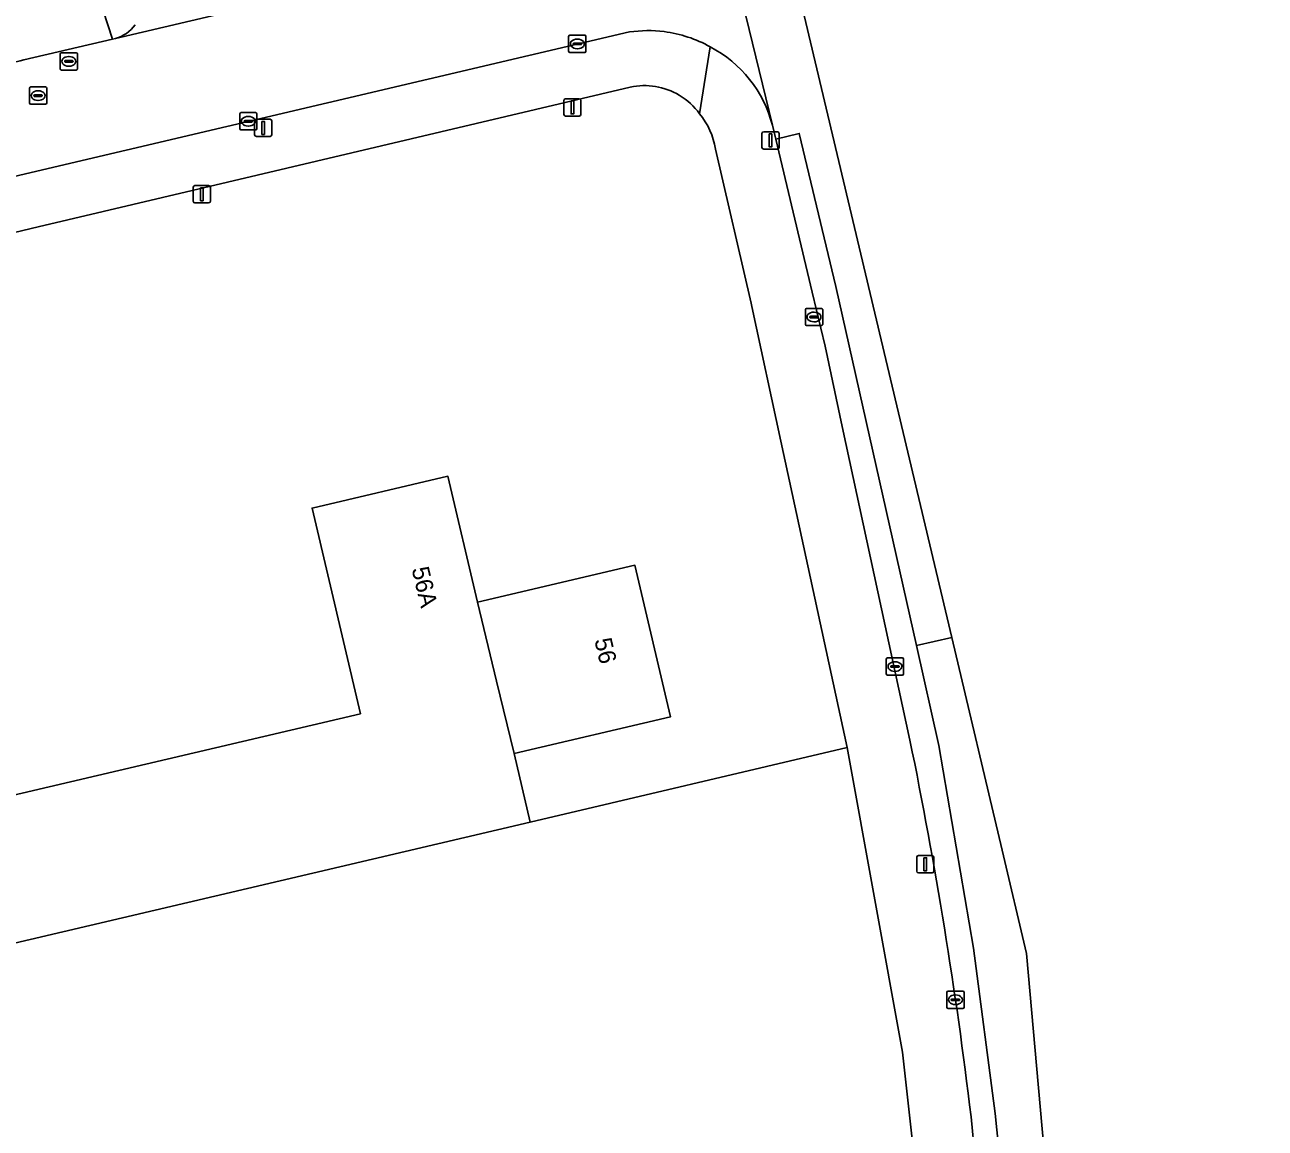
# Model space of a CAD drawing. Extents: x 157648 to 158502, y 379212 to 380938.
# Drawn here: x 158352.6 to 158424.2, y 380643.2 to 380707 of the extents above; entities that cross this region are included whole.
import ezdxf

# ---------------------------------------------------------------- set-up
doc = ezdxf.new("R2010")
doc.units = 0
for name, color, linetype in [('IMGEO_Erf', 7, 'Continuous'), ('IMGEO_Groenvoorziening', 7, 'Continuous'), ('IMGEO_Kolk', 7, 'Continuous'), ('IMGEO_Lichtmast', 7, 'Continuous'), ('IMGEO_Pand', 7, 'Continuous'), ('IMGEO_Pand_nummerreeks', 7, 'Continuous'), ('IMGEO_Parkeervlak_open', 7, 'Continuous'), ('IMGEO_Rijbaan_lokaal_gesloten', 7, 'Continuous'), ('IMGEO_Rijbaan_lokaal_open', 7, 'Continuous'), ('IMGEO_Rioolput', 7, 'Continuous'), ('IMGEO_Voetpad_open', 7, 'Continuous')]:
    doc.layers.add(name, color=color, linetype=linetype)

msp = doc.modelspace()

# ---------------------------------------------------------------- linework, layer by layer
at = {"layer": 'IMGEO_Erf'}
for points in [[(158387.549, 380703.401), (158353.339, 380695.323), (158346.317, 380693.647), (158323.48, 380688.261), (158316.641, 380686.64), (158300.18, 380682.699)], [(158351.17, 380662.296), (158371.954, 380667.177), (158369.162, 380679.065), (158377.014, 380680.909), (158378.724, 380673.628), (158387.825, 380675.766), (158389.884, 380667.003), (158380.833, 380664.877), (158381.763, 380660.915), (158400.091, 380665.22), (158396.26, 380682.933), (158394.576, 380690.714), (158394.536, 380690.903), (158392.483, 380699.822)]]:
    msp.add_lwpolyline(points, dxfattribs=at)
for centre, radius, start, end in [((158388.367, 380699.533), 3.954, 59.37455, 101.93711), ((158388.355, 380699.521), 3.97, 36.11908, 59.31423), ((158388.1, 380699.07), 4.447, 9.73797, 38.87865)]:
    msp.add_arc(centre, radius, start, end, dxfattribs=at)
at = {"layer": 'IMGEO_Groenvoorziening'}
msp.add_lwpolyline([(158403.279, 380647.612), (158400.091, 380665.22), (158381.763, 380660.915), (158343.739, 380651.985), (158348.517, 380631.909), (158348.666, 380631.281), (158350.43, 380631.698), (158350.304, 380632.233), (158353.678, 380633.026), (158354.469, 380629.66), (158354.229, 380629.604), (158354.441, 380628.708), (158355.423, 380628.938), (158404.084, 380640.327)], close=True, dxfattribs=at)
at = {"layer": 'IMGEO_Kolk'}
for p, q in [((158383.991, 380705.471), (158383.991, 380706.323)), ((158384.066, 380706.397), (158384.918, 380706.397)), ((158384.479, 380706.177), (158384.504, 380706.177)), ((158384.992, 380706.323), (158384.992, 380705.471)), ((158384.918, 380705.397), (158384.066, 380705.397)), ((158384.25, 380705.891), (158384.25, 380705.903)), ((158384.688, 380705.854), (158384.29, 380705.854)), ((158384.293, 380705.94), (158384.691, 380705.94)), ((158384.502, 380705.617), (158384.477, 380705.617)), ((158384.734, 380705.903), (158384.734, 380705.891)), ((158364.979, 380701), (158364.979, 380701.852)), ((158365.054, 380701.926), (158365.906, 380701.926)), ((158365.98, 380701.852), (158365.98, 380701)), ((158365.238, 380701.42), (158365.238, 380701.432)), ((158365.676, 380701.383), (158365.278, 380701.383)), ((158365.281, 380701.469), (158365.679, 380701.469)), ((158365.49, 380701.146), (158365.465, 380701.146)), ((158365.467, 380701.706), (158365.492, 380701.706)), ((158365.722, 380701.432), (158365.722, 380701.42)), ((158365.906, 380700.926), (158365.054, 380700.926)), ((158397.67, 380689.687), (158397.67, 380690.539)), ((158397.745, 380690.613), (158398.597, 380690.613)), ((158398.158, 380690.393), (158398.183, 380690.393)), ((158398.671, 380690.539), (158398.671, 380689.687)), ((158397.929, 380690.107), (158397.929, 380690.119)), ((158398.367, 380690.07), (158397.969, 380690.07)), ((158397.972, 380690.156), (158398.37, 380690.156)), ((158398.181, 380689.833), (158398.156, 380689.833)), ((158398.413, 380690.119), (158398.413, 380690.107)), ((158398.597, 380689.613), (158397.745, 380689.613)), ((158402.347, 380669.483), (158402.347, 380670.335)), ((158402.422, 380670.409), (158403.274, 380670.409)), ((158403.348, 380670.335), (158403.348, 380669.483)), ((158402.606, 380669.903), (158402.606, 380669.915)), ((158403.044, 380669.866), (158402.646, 380669.866)), ((158402.649, 380669.952), (158403.047, 380669.952)), ((158402.858, 380669.629), (158402.833, 380669.629)), ((158402.835, 380670.189), (158402.86, 380670.189)), ((158403.09, 380669.915), (158403.09, 380669.903)), ((158403.274, 380669.409), (158402.422, 380669.409)), ((158405.843, 380650.222), (158405.843, 380651.074)), ((158405.918, 380651.148), (158406.77, 380651.148)), ((158406.331, 380650.928), (158406.356, 380650.928)), ((158406.844, 380651.074), (158406.844, 380650.222)), ((158406.102, 380650.642), (158406.102, 380650.654)), ((158406.54, 380650.605), (158406.142, 380650.605)), ((158406.145, 380650.691), (158406.543, 380650.691)), ((158406.354, 380650.368), (158406.329, 380650.368)), ((158406.586, 380650.654), (158406.586, 380650.642)), ((158406.77, 380650.148), (158405.918, 380650.148))]:
    msp.add_line(p, q, dxfattribs=at)
for points in [[(158383.991, 380705.471), (158383.991, 380706.323)], [(158384.066, 380706.397), (158384.918, 380706.397)], [(158384.992, 380706.323), (158384.992, 380705.471)], [(158384.918, 380705.397), (158384.066, 380705.397)], [(158364.979, 380701), (158364.979, 380701.852)], [(158365.054, 380701.926), (158365.906, 380701.926)], [(158365.98, 380701.852), (158365.98, 380701)], [(158365.906, 380700.926), (158365.054, 380700.926)], [(158397.67, 380689.687), (158397.67, 380690.539)], [(158397.745, 380690.613), (158398.597, 380690.613)], [(158398.671, 380690.539), (158398.671, 380689.687)], [(158398.597, 380689.613), (158397.745, 380689.613)], [(158402.347, 380669.483), (158402.347, 380670.335)], [(158402.422, 380670.409), (158403.274, 380670.409)], [(158403.348, 380670.335), (158403.348, 380669.483)], [(158403.274, 380669.409), (158402.422, 380669.409)], [(158405.843, 380650.222), (158405.843, 380651.074)], [(158405.918, 380651.148), (158406.77, 380651.148)], [(158406.844, 380651.074), (158406.844, 380650.222)], [(158406.77, 380650.148), (158405.918, 380650.148)]]:
    msp.add_lwpolyline(points, dxfattribs=at)
for centre, radius, start, end in [((158384.068, 380706.321), 0.0765, 91.55205, 178.44795), ((158384.068, 380706.321), 0.0765, 91.55205, 178.44795), ((158384.916, 380706.321), 0.0765, 1.55205, 88.44795), ((158384.916, 380706.321), 0.0765, 1.55205, 88.44795), ((158384.068, 380705.473), 0.0765, 181.55205, 268.44795), ((158384.068, 380705.473), 0.0765, 181.55205, 268.44795), ((158384.29, 380705.9), 0.0403, 85.87752, 175.75265), ((158384.287, 380705.89), 0.0366, 178.93798, 274.71019), ((158384.691, 380705.897), 0.043, 264.86636, 352.45326), ((158384.695, 380705.902), 0.0386, 1.73085, 96.63898), ((158384.916, 380705.473), 0.0765, 271.55205, 358.44795), ((158384.916, 380705.473), 0.0765, 271.55205, 358.44795), ((158365.056, 380701.85), 0.0765, 91.55205, 178.44795), ((158365.056, 380701.85), 0.0765, 91.55205, 178.44795), ((158365.904, 380701.85), 0.0765, 1.55205, 88.44795), ((158365.904, 380701.85), 0.0765, 1.55205, 88.44795), ((158365.278, 380701.429), 0.0403, 85.87752, 175.75265), ((158365.275, 380701.419), 0.0366, 178.93798, 274.71019), ((158365.679, 380701.426), 0.043, 264.86636, 352.45326), ((158365.683, 380701.431), 0.0386, 1.73085, 96.63898), ((158365.056, 380701.002), 0.0765, 181.55205, 268.44795), ((158365.056, 380701.002), 0.0765, 181.55205, 268.44795), ((158365.904, 380701.002), 0.0765, 271.55205, 358.44795), ((158365.904, 380701.002), 0.0765, 271.55205, 358.44795), ((158397.747, 380690.537), 0.0765, 91.55205, 178.44795), ((158397.747, 380690.537), 0.0765, 91.55205, 178.44795), ((158398.595, 380690.537), 0.0765, 1.55205, 88.44795), ((158398.595, 380690.537), 0.0765, 1.55205, 88.44795), ((158397.747, 380689.689), 0.0765, 181.55205, 268.44795), ((158397.747, 380689.689), 0.0765, 181.55205, 268.44795), ((158397.969, 380690.116), 0.0403, 85.87752, 175.75265), ((158397.966, 380690.106), 0.0366, 178.93798, 274.71019), ((158398.37, 380690.113), 0.043, 264.86636, 352.45326), ((158398.374, 380690.118), 0.0386, 1.73085, 96.63898), ((158398.595, 380689.689), 0.0765, 271.55205, 358.44795), ((158398.595, 380689.689), 0.0765, 271.55205, 358.44795), ((158402.424, 380670.333), 0.0765, 91.55205, 178.44795), ((158402.424, 380670.333), 0.0765, 91.55205, 178.44795), ((158403.272, 380670.333), 0.0765, 1.55205, 88.44795), ((158403.272, 380670.333), 0.0765, 1.55205, 88.44795), ((158402.646, 380669.912), 0.0403, 85.87752, 175.75265), ((158402.643, 380669.902), 0.0366, 178.93798, 274.71019), ((158403.047, 380669.909), 0.043, 264.86636, 352.45326), ((158403.051, 380669.914), 0.0386, 1.73085, 96.63898), ((158402.424, 380669.485), 0.0765, 181.55205, 268.44795), ((158402.424, 380669.485), 0.0765, 181.55205, 268.44795), ((158403.272, 380669.485), 0.0765, 271.55205, 358.44795), ((158403.272, 380669.485), 0.0765, 271.55205, 358.44795), ((158405.92, 380651.072), 0.0765, 91.55205, 178.44795), ((158405.92, 380651.072), 0.0765, 91.55205, 178.44795), ((158406.768, 380651.072), 0.0765, 1.55205, 88.44795), ((158406.768, 380651.072), 0.0765, 1.55205, 88.44795), ((158405.92, 380650.224), 0.0765, 181.55205, 268.44795), ((158405.92, 380650.224), 0.0765, 181.55205, 268.44795), ((158406.142, 380650.651), 0.0403, 85.87752, 175.75265), ((158406.139, 380650.641), 0.0366, 178.93798, 274.71019), ((158406.543, 380650.648), 0.043, 264.86636, 352.45326), ((158406.547, 380650.653), 0.0386, 1.73085, 96.63898), ((158406.768, 380650.224), 0.0765, 271.55205, 358.44795), ((158406.768, 380650.224), 0.0765, 271.55205, 358.44795)]:
    msp.add_arc(centre, radius, start, end, dxfattribs=at)
for centre, major_axis, ratio, start_param, end_param in [((158384.478, 380705.897), (-0.387, 0.002), 0.722429, 4.712389, 7.853982), ((158384.503, 380705.897), (-0.39, 0.002), 0.717154, 1.570796, 4.712389), ((158365.466, 380701.426), (-0.387, 0.002), 0.722429, 4.712389, 7.853982), ((158365.491, 380701.426), (-0.39, 0.002), 0.717154, 1.570796, 4.712389), ((158398.157, 380690.113), (-0.387, 0.002), 0.722429, 4.712389, 7.853982), ((158398.182, 380690.113), (-0.39, 0.002), 0.717154, 1.570796, 4.712389), ((158402.834, 380669.909), (-0.387, 0.002), 0.722429, 4.712389, 7.853982), ((158402.859, 380669.909), (-0.39, 0.002), 0.717154, 1.570796, 4.712389), ((158406.33, 380650.648), (-0.387, 0.002), 0.722429, 4.712389, 7.853982), ((158406.355, 380650.648), (-0.39, 0.002), 0.717154, 1.570796, 4.712389)]:
    msp.add_ellipse(centre, major_axis=major_axis, ratio=ratio, start_param=start_param, end_param=end_param, dxfattribs=at)
at = {"layer": 'IMGEO_Lichtmast'}
for p, q in [((158383.714, 380701.825), (158383.714, 380702.625)), ((158383.714, 380702.625), (158383.714, 380701.825)), ((158383.814, 380702.725), (158384.604, 380702.725)), ((158384.604, 380702.725), (158383.814, 380702.725)), ((158384.704, 380702.625), (158384.704, 380701.825)), ((158384.704, 380701.825), (158384.704, 380702.625)), ((158365.844, 380700.646), (158365.844, 380701.446)), ((158365.844, 380701.446), (158365.844, 380700.646)), ((158365.944, 380701.546), (158366.734, 380701.546)), ((158366.734, 380701.546), (158365.944, 380701.546)), ((158366.834, 380701.446), (158366.834, 380700.646)), ((158366.834, 380700.646), (158366.834, 380701.446)), ((158384.604, 380701.725), (158383.814, 380701.725)), ((158383.814, 380701.725), (158384.604, 380701.725)), ((158366.734, 380700.546), (158365.944, 380700.546)), ((158365.944, 380700.546), (158366.734, 380700.546)), ((158395.162, 380699.918), (158395.162, 380700.718)), ((158395.162, 380700.718), (158395.162, 380699.918)), ((158395.262, 380700.818), (158396.052, 380700.818)), ((158396.052, 380700.818), (158395.262, 380700.818)), ((158396.152, 380700.718), (158396.152, 380699.918)), ((158396.152, 380699.918), (158396.152, 380700.718)), ((158396.052, 380699.818), (158395.262, 380699.818)), ((158395.262, 380699.818), (158396.052, 380699.818)), ((158362.296, 380696.808), (158362.296, 380697.608)), ((158362.296, 380697.608), (158362.296, 380696.808)), ((158362.396, 380697.708), (158363.186, 380697.708)), ((158363.186, 380697.708), (158362.396, 380697.708)), ((158363.286, 380697.608), (158363.286, 380696.808)), ((158363.286, 380696.808), (158363.286, 380697.608)), ((158363.186, 380696.708), (158362.396, 380696.708)), ((158362.396, 380696.708), (158363.186, 380696.708)), ((158404.104, 380658.083), (158404.104, 380658.883)), ((158404.104, 380658.883), (158404.104, 380658.083)), ((158404.204, 380658.983), (158404.994, 380658.983)), ((158404.994, 380658.983), (158404.204, 380658.983)), ((158405.094, 380658.883), (158405.094, 380658.083)), ((158405.094, 380658.083), (158405.094, 380658.883)), ((158404.994, 380657.983), (158404.204, 380657.983)), ((158404.204, 380657.983), (158404.994, 380657.983))]:
    msp.add_line(p, q, dxfattribs=at)
for points in [[(158384.134, 380702.6), (158384.284, 380702.6), (158384.284, 380701.85), (158384.134, 380701.85), (158384.134, 380702.6)], [(158366.264, 380701.421), (158366.414, 380701.421), (158366.414, 380700.671), (158366.264, 380700.671), (158366.264, 380701.421)], [(158395.582, 380700.693), (158395.732, 380700.693), (158395.732, 380699.943), (158395.582, 380699.943), (158395.582, 380700.693)], [(158362.716, 380697.583), (158362.866, 380697.583), (158362.866, 380696.833), (158362.716, 380696.833), (158362.716, 380697.583)], [(158404.524, 380658.858), (158404.674, 380658.858), (158404.674, 380658.108), (158404.524, 380658.108), (158404.524, 380658.858)]]:
    msp.add_lwpolyline(points, dxfattribs=at)
for centre, start, end in [((158383.814, 380702.625), 90, 180), ((158383.814, 380702.625), 90, 180), ((158384.604, 380702.625), 0, 90), ((158384.604, 380702.625), 360, 90), ((158383.814, 380701.825), 180, 270), ((158383.814, 380701.825), 180, 270), ((158384.604, 380701.825), 270, 0), ((158384.604, 380701.825), 270, 0), ((158365.944, 380701.446), 90, 180), ((158365.944, 380701.446), 90, 180), ((158366.734, 380701.446), 0, 90), ((158366.734, 380701.446), 360, 90), ((158365.944, 380700.646), 180, 270), ((158365.944, 380700.646), 180, 270), ((158366.734, 380700.646), 270, 0), ((158366.734, 380700.646), 270, 0), ((158395.262, 380700.718), 90, 180), ((158395.262, 380700.718), 90, 180), ((158396.052, 380700.718), 0, 90), ((158396.052, 380700.718), 360, 90), ((158395.262, 380699.918), 180, 270), ((158395.262, 380699.918), 180, 270), ((158396.052, 380699.918), 270, 0), ((158396.052, 380699.918), 270, 0), ((158362.396, 380697.608), 90, 180), ((158362.396, 380697.608), 90, 180), ((158363.186, 380697.608), 0, 90), ((158363.186, 380697.608), 360, 90), ((158362.396, 380696.808), 180, 270), ((158362.396, 380696.808), 180, 270), ((158363.186, 380696.808), 270, 0), ((158363.186, 380696.808), 270, 0), ((158404.204, 380658.883), 90, 180), ((158404.204, 380658.883), 90, 180), ((158404.994, 380658.883), 0, 90), ((158404.994, 380658.883), 360, 90), ((158404.204, 380658.083), 180, 270), ((158404.204, 380658.083), 180, 270), ((158404.994, 380658.083), 270, 0), ((158404.994, 380658.083), 270, 0)]:
    msp.add_arc(centre, 0.1, start, end, dxfattribs=at)
at = {"layer": 'IMGEO_Pand'}
for points in [[(158380.833, 380664.877), (158379.822, 380669.073), (158378.724, 380673.628), (158377.014, 380680.909), (158369.162, 380679.065), (158371.954, 380667.177), (158351.17, 380662.296), (158349.129, 380670.99), (158349.451, 380671.066), (158349.376, 380671.387), (158349.054, 380671.311), (158345.272, 380687.413), (158336.026, 380685.071), (158336.729, 380682.077), (158339.988, 380667.96), (158342.596, 380656.853), (158343.739, 380651.985), (158381.763, 380660.915)], [(158380.833, 380664.877), (158389.884, 380667.003), (158387.825, 380675.766), (158378.724, 380673.628), (158379.822, 380669.073)]]:
    msp.add_lwpolyline(points, close=True, dxfattribs=at)
at = {"layer": 'IMGEO_Parkeervlak_open'}
msp.add_lwpolyline([(158357.798, 380706.21), (158383.918, 380712.366)], dxfattribs=at)
msp.add_arc((158357.261, 380708.202), 2.063, 285.09634, 324.43485, dxfattribs=at)
at = {"layer": 'IMGEO_Rijbaan_lokaal_gesloten'}
for points in [[(158380.048, 380773.723), (158392.483, 380720.813), (158391.081, 380720.484), (158391.17, 380720.101), (158395.769, 380701.192), (158395.959, 380700.392), (158397.319, 380700.727), (158399.427, 380691.868), (158404.09, 380671.121), (158406.127, 380671.591), (158396.431, 380712.503), (158381.934, 380773.67)], [(158404.09, 380671.121), (158399.427, 380691.868), (158397.319, 380700.727), (158395.959, 380700.392), (158398.063, 380691.552), (158398.807, 380688.429), (158399.806, 380683.788), (158403.714, 380665.648)], [(158407.741, 380473.826), (158424.244, 380498.985), (158415.505, 380596.808), (158410.456, 380653.327), (158409.043, 380659.289), (158406.127, 380671.591), (158404.09, 380671.121), (158405.386, 380665.354), (158407.387, 380653.633), (158408.633, 380644.07), (158420.021, 380532.525), (158421.717, 380517.087), (158422.249, 380509.021), (158422.288, 380507.594), (158422.196, 380505.547), (158421.935, 380503.732), (158421.337, 380500.978), (158419.928, 380496.268), (158418.375, 380492.106), (158416.142, 380487.962), (158407.007, 380474.3), (158407.741, 380473.826)], [(158414.941, 380488.685), (158406.243, 380475.678), (158405.828, 380475.061), (158407.007, 380474.3), (158416.142, 380487.962), (158418.375, 380492.106), (158419.928, 380496.268), (158421.337, 380500.978), (158421.935, 380503.732), (158422.196, 380505.547), (158422.288, 380507.594), (158422.249, 380509.021), (158421.717, 380517.087), (158420.021, 380532.525), (158408.633, 380644.07), (158407.387, 380653.633), (158405.386, 380665.354), (158404.09, 380671.121)], [(158407.244, 380643.889), (158407.47, 380641.604), (158407.981, 380636.447), (158408.214, 380634.091), (158408.618, 380630.01), (158410.683, 380610.058), (158410.938, 380607.593), (158413.185, 380585.443), (158413.571, 380581.64), (158413.979, 380577.619), (158415.648, 380561.784), (158416.366, 380554.98), (158416.443, 380554.245), (158417.935, 380539.317), (158418.629, 380532.379), (158420.322, 380516.965), (158420.85, 380508.956)]]:
    msp.add_lwpolyline(points, dxfattribs=at)
msp.add_arc((158143.696, 380612.299), 265.435, 6.83511, 11.59471, dxfattribs=at)
at = {"layer": 'IMGEO_Rijbaan_lokaal_open'}
for points in [[(158395.769, 380701.192), (158391.17, 380720.101)], [(158385.552, 380712.758), (158383.918, 380712.366), (158357.798, 380706.21), (158357.639, 380706.178), (158352.5, 380704.969), (158352.296, 380704.918), (158307.334, 380694.252), (158305.104, 380693.726), (158288.734, 380688.864), (158285.654, 380687.5)], [(158329.679, 380692.954), (158333.596, 380693.885), (158345.611, 380696.728), (158352.604, 380698.395), (158387.512, 380706.587)]]:
    msp.add_lwpolyline(points, dxfattribs=at)
for centre, radius, start, end in [((158388.584, 380699.391), 7.275, 82.73501, 98.47299), ((158388.586, 380699.332), 7.333, 60.70756, 82.80924), ((158388.847, 380699.399), 7.15, 14.52383, 62.27323)]:
    msp.add_arc(centre, radius, start, end, dxfattribs=at)
at = {"layer": 'IMGEO_Rioolput'}
for p, q in [((158354.682, 380705.389), (158355.534, 380705.389)), ((158354.607, 380704.463), (158354.607, 380705.315)), ((158354.866, 380704.883), (158354.866, 380704.895)), ((158355.304, 380704.846), (158354.906, 380704.846)), ((158354.909, 380704.932), (158355.307, 380704.932)), ((158355.095, 380705.169), (158355.12, 380705.169)), ((158355.35, 380704.895), (158355.35, 380704.883)), ((158355.608, 380705.315), (158355.608, 380704.463)), ((158355.534, 380704.389), (158354.682, 380704.389)), ((158355.118, 380704.609), (158355.093, 380704.609)), ((158352.828, 380702.483), (158352.828, 380703.335)), ((158352.903, 380703.409), (158353.755, 380703.409)), ((158353.829, 380703.335), (158353.829, 380702.483)), ((158353.087, 380702.903), (158353.087, 380702.915)), ((158353.525, 380702.866), (158353.127, 380702.866)), ((158353.13, 380702.952), (158353.528, 380702.952)), ((158353.339, 380702.629), (158353.314, 380702.629)), ((158353.316, 380703.189), (158353.341, 380703.189)), ((158353.571, 380702.915), (158353.571, 380702.903)), ((158353.755, 380702.409), (158352.903, 380702.409))]:
    msp.add_line(p, q, dxfattribs=at)
for points in [[(158354.682, 380705.389), (158355.534, 380705.389)], [(158354.607, 380704.463), (158354.607, 380705.315)], [(158355.608, 380705.315), (158355.608, 380704.463)], [(158355.534, 380704.389), (158354.682, 380704.389)], [(158352.828, 380702.483), (158352.828, 380703.335)], [(158352.903, 380703.409), (158353.755, 380703.409)], [(158353.829, 380703.335), (158353.829, 380702.483)], [(158353.755, 380702.409), (158352.903, 380702.409)]]:
    msp.add_lwpolyline(points, dxfattribs=at)
for centre, radius, start, end in [((158354.684, 380705.313), 0.0765, 91.55205, 178.44795), ((158354.684, 380705.313), 0.0765, 91.55205, 178.44795), ((158355.532, 380705.313), 0.0765, 1.55205, 88.44795), ((158355.532, 380705.313), 0.0765, 1.55205, 88.44795), ((158354.906, 380704.892), 0.0403, 85.87752, 175.75265), ((158354.903, 380704.882), 0.0366, 178.93798, 274.71019), ((158355.307, 380704.889), 0.043, 264.86636, 352.45326), ((158355.311, 380704.894), 0.0386, 1.73085, 96.63898), ((158354.684, 380704.465), 0.0765, 181.55205, 268.44795), ((158354.684, 380704.465), 0.0765, 181.55205, 268.44795), ((158355.532, 380704.465), 0.0765, 271.55205, 358.44795), ((158355.532, 380704.465), 0.0765, 271.55205, 358.44795), ((158352.905, 380703.333), 0.0765, 91.55205, 178.44795), ((158352.905, 380703.333), 0.0765, 91.55205, 178.44795), ((158353.753, 380703.333), 0.0765, 1.55205, 88.44795), ((158353.753, 380703.333), 0.0765, 1.55205, 88.44795), ((158353.127, 380702.912), 0.0403, 85.87752, 175.75265), ((158353.124, 380702.902), 0.0366, 178.93798, 274.71019), ((158353.528, 380702.909), 0.043, 264.86636, 352.45326), ((158353.532, 380702.914), 0.0386, 1.73085, 96.63898), ((158352.905, 380702.485), 0.0765, 181.55205, 268.44795), ((158352.905, 380702.485), 0.0765, 181.55205, 268.44795), ((158353.753, 380702.485), 0.0765, 271.55205, 358.44795), ((158353.753, 380702.485), 0.0765, 271.55205, 358.44795)]:
    msp.add_arc(centre, radius, start, end, dxfattribs=at)
for centre, major_axis, ratio, start_param, end_param in [((158355.094, 380704.889), (-0.387, 0.002), 0.722429, 4.712389, 7.853982), ((158355.119, 380704.889), (-0.39, 0.002), 0.717154, 1.570796, 4.712389), ((158353.315, 380702.909), (-0.387, 0.002), 0.722429, 4.712389, 7.853982), ((158353.34, 380702.909), (-0.39, 0.002), 0.717154, 1.570796, 4.712389)]:
    msp.add_ellipse(centre, major_axis=major_axis, ratio=ratio, start_param=start_param, end_param=end_param, dxfattribs=at)
at = {"layer": 'IMGEO_Voetpad_open'}
for points in [[(158384.862, 380718.141), (158364.559, 380713.2), (158355.983, 380711.227), (158357.639, 380706.178), (158357.798, 380706.21)], [(158352.296, 380704.918), (158352.5, 380704.969), (158357.639, 380706.178), (158355.983, 380711.227), (158350.686, 380710.073), (158304.146, 380699.056)], [(158387.512, 380706.587), (158352.604, 380698.395), (158345.611, 380696.728), (158333.596, 380693.885), (158329.679, 380692.954), (158315.613, 380689.628), (158309.765, 380688.246), (158299.62, 380685.817)], [(158391.562, 380701.861), (158392.174, 380705.728)], [(158392.174, 380705.728), (158391.562, 380701.861)], [(158346.317, 380693.647), (158353.339, 380695.323), (158387.549, 380703.401)], [(158403.714, 380665.648), (158399.806, 380683.788), (158398.807, 380688.429), (158398.063, 380691.552), (158395.959, 380700.392), (158395.769, 380701.192)], [(158392.483, 380699.822), (158394.536, 380690.903), (158394.576, 380690.714), (158396.26, 380682.933), (158400.091, 380665.22), (158403.279, 380647.612), (158404.084, 380640.327), (158404.446, 380636.306), (158406.998, 380610.849), (158407.346, 380607.41), (158408.747, 380594.672), (158409.858, 380583.956), (158416.894, 380516.073)], [(158407.47, 380641.604), (158407.244, 380643.889)]]:
    msp.add_lwpolyline(points, dxfattribs=at)
for centre, radius, start, end in [((158357.261, 380708.202), 2.063, 285.09634, 324.43485), ((158388.584, 380699.391), 7.275, 82.73501, 98.47299), ((158388.586, 380699.332), 7.333, 60.70756, 82.80924), ((158388.847, 380699.399), 7.15, 14.52383, 62.27323), ((158388.367, 380699.533), 3.954, 59.37455, 101.93711), ((158388.355, 380699.521), 3.97, 36.11908, 59.31423), ((158388.1, 380699.07), 4.447, 9.73797, 38.87865), ((158143.696, 380612.299), 265.435, 6.83511, 11.59471)]:
    msp.add_arc(centre, radius, start, end, dxfattribs=at)

# ---------------------------------------------------------------- texts
at = {"layer": 'IMGEO_Pand_nummerreeks'}
for s, rotation, p in [('56A', 283.34514, (158374.913, 380675.554)), ('56', 283.22266, (158385.472, 380671.439))]:
    msp.add_text(s, height=1, rotation=rotation, dxfattribs=at).set_placement(p)

doc.saveas('drawing.dxf')
